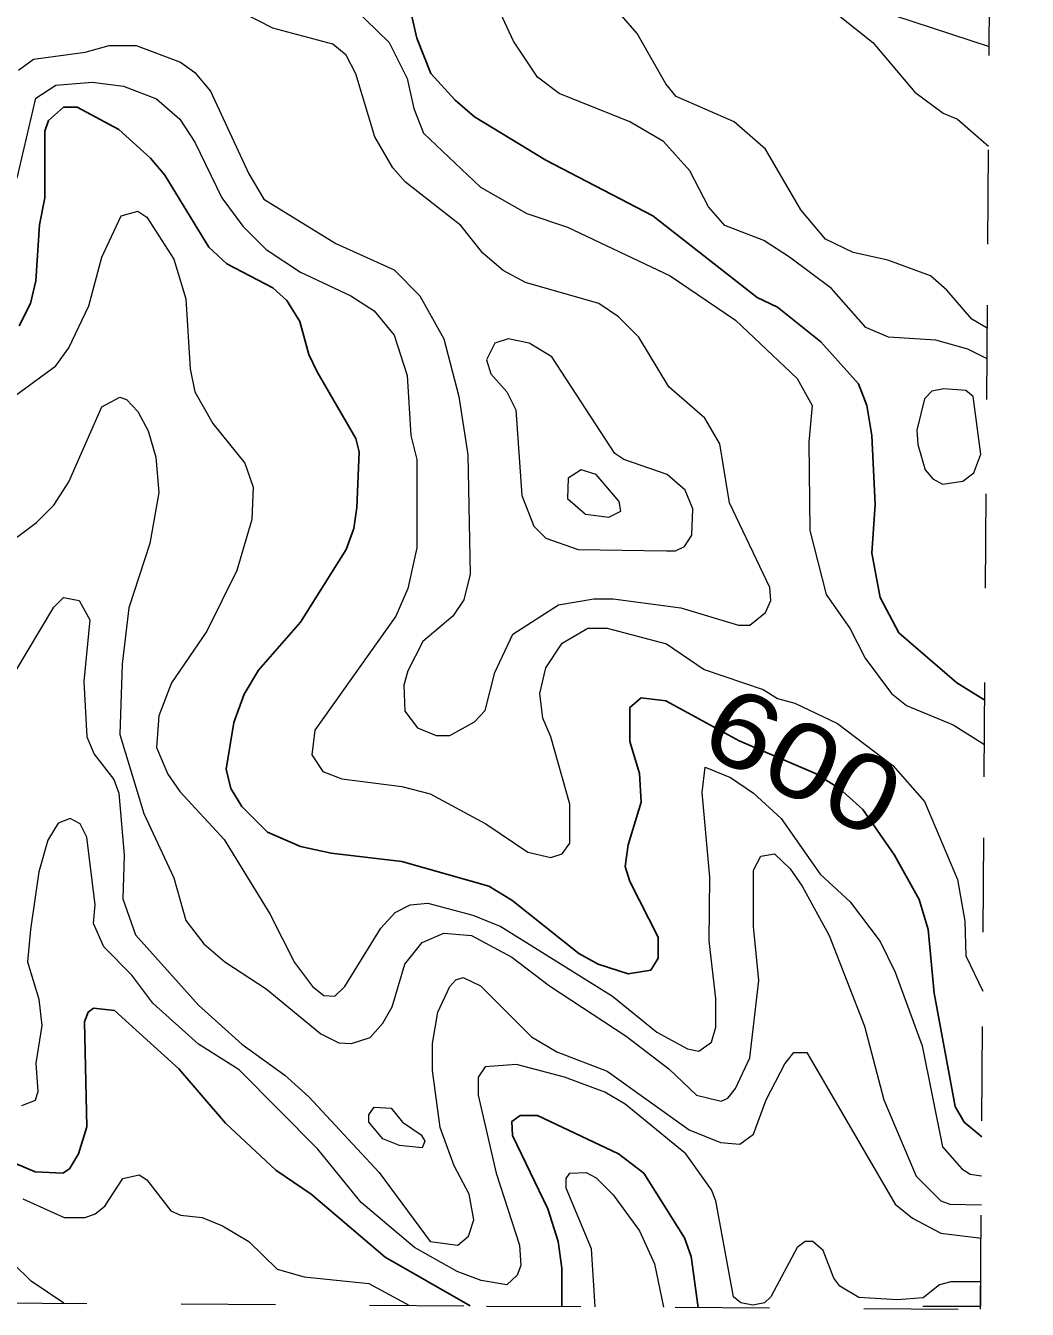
# Model space of a CAD drawing. Extents: x 577 to 602.9, y 7483.8 to 7511.6.
# Drawn here: x 601.665 to 602.727, y 7483.775 to 7485.137 of the extents above; entities that cross this region are included whole.
import ezdxf
from ezdxf.enums import TextEntityAlignment as Align

# ---------------------------------------------------------------- set-up
doc = ezdxf.new("R2010")
doc.units = 0
doc.header["$LTSCALE"] = 0.032
doc.linetypes.add('SHORT_DASHED', pattern=[2.7, 1.5, -1.2])
for name, color, linetype, lineweight in [('1', 7, 'Continuous', 25), ('2', 7, 'Continuous', 13), ('62', 7, 'SHORT_DASHED', 13), ('63', 7, 'Continuous', 13)]:
    doc.layers.add(name, color=color, linetype=linetype, lineweight=lineweight)
doc.layers.add('61', color=7, linetype='Continuous')

msp = doc.modelspace()

# ---------------------------------------------------------------- linework, layer by layer
at = {"layer": '1'}
for points in [[(602.6815, 7484.4216), (602.6519, 7484.4398), (602.5906, 7484.493), (602.5707, 7484.5304), (602.562, 7484.5773), (602.5652, 7484.629), (602.562, 7484.7022), (602.5564, 7484.734), (602.5477, 7484.757), (602.5079, 7484.8016), (602.4618, 7484.8382), (602.4403, 7484.8485), (602.3298, 7484.9352), (602.2161, 7484.994), (602.1405, 7485.0401), (602.1199, 7485.0576), (602.0944, 7485.0862), (602.0793, 7485.1236), (602.0666, 7485.1793)], [(601.6579, 7484.8183), (601.6698, 7484.8421), (601.6754, 7484.866), (601.6793, 7484.9256), (601.6849, 7484.9542), (601.6849, 7485.025), (601.6889, 7485.0362), (601.7048, 7485.0505), (601.7191, 7485.0505), (601.7636, 7485.0266), (601.797, 7484.9964), (601.8121, 7484.9781), (601.859, 7484.9018), (601.8781, 7484.8843), (601.9266, 7484.8588), (601.9417, 7484.8453), (601.9553, 7484.823), (601.9648, 7484.7881), (601.9736, 7484.7698), (602.0149, 7484.699), (602.0181, 7484.6847), (602.0157, 7484.6258), (602.0125, 7484.6036), (602.0046, 7484.5813), (601.9561, 7484.5042), (601.9115, 7484.4533), (601.8964, 7484.4278), (601.8853, 7484.3976), (601.8773, 7484.3483), (601.8821, 7484.3277), (601.894, 7484.3086), (601.9211, 7484.2815), (601.9561, 7484.2664), (601.9887, 7484.2593), (602.0634, 7484.2505), (602.1556, 7484.2243), (602.1803, 7484.2092), (602.2511, 7484.1527), (602.2717, 7484.1416), (602.3036, 7484.1312), (602.3274, 7484.1352), (602.3354, 7484.1479), (602.3354, 7484.1702), (602.3051, 7484.229), (602.3004, 7484.245), (602.3036, 7484.268)], [(602.3036, 7484.268), (602.3171, 7484.3133), (602.3155, 7484.3436), (602.3051, 7484.3777), (602.3051, 7484.4135), (602.3171, 7484.4239), (602.3433, 7484.4207), (602.4213, 7484.3782), (602.5022, 7484.3438), (602.5275, 7484.3276), (602.5524, 7484.3054), (602.5858, 7484.2569), (602.6121, 7484.21), (602.6216, 7484.1782), (602.628, 7484.1106), (602.6502, 7483.9905), (602.6598, 7483.9738), (602.6784, 7483.9583)], [(601.6539, 7483.9301), (601.6746, 7483.9213), (601.704, 7483.9197), (601.7111, 7483.9245), (601.7207, 7483.9404), (601.7294, 7483.969), (601.727, 7484.0804), (601.731, 7484.0907), (601.7366, 7484.0947), (601.7589, 7484.0923), (601.8272, 7484.0303), (601.8765, 7483.973), (601.9298, 7483.9229), (601.9672, 7483.8975), (602.0459, 7483.8307), (602.136, 7483.779)], [(602.3776, 7483.7775), (602.3703, 7483.8315), (602.3632, 7483.8513), (602.3202, 7483.9197), (602.2932, 7483.9404), (602.2073, 7483.981), (602.189, 7483.981), (602.1803, 7483.9746), (602.1807, 7483.9597), (602.2182, 7483.8818), (602.2293, 7483.8473), (602.2333, 7483.819), (602.2333, 7483.7784)]]:
    msp.add_lwpolyline(points, dxfattribs=at)
at = {"layer": '2'}
for points in [[(602.4554, 7485.2047), (602.5628, 7485.1189), (602.6073, 7485.0664), (602.6375, 7485.0441), (602.6526, 7485.0377), (602.6855, 7485.0088)], [(602.684, 7484.7835), (602.6638, 7484.7936), (602.6296, 7484.8032), (602.5795, 7484.8063), (602.5556, 7484.8167), (602.519, 7484.858), (602.4745, 7484.8914), (602.4475, 7484.9089), (602.4061, 7484.9248), (602.3886, 7484.9447), (602.3688, 7484.9829), (602.3409, 7485.0139), (602.3051, 7485.0346), (602.2304, 7485.0648), (602.2073, 7485.0823), (602.1819, 7485.1204), (602.1525, 7485.1841)], [(602.0539, 7484.9861), (602.0348, 7485.0187), (602.0149, 7485.0855), (602.0046, 7485.1053), (601.9903, 7485.1173), (601.9266, 7485.134), (601.8789, 7485.1586)], [(602.0125, 7485.1554), (602.0499, 7485.1189), (602.069, 7485.0807), (602.0761, 7485.0489), (602.0865, 7485.0226), (602.1469, 7484.9654), (602.1962, 7484.9376), (602.2391, 7484.9232), (602.3481, 7484.8716), (602.4173, 7484.8246), (602.4825, 7484.7626), (602.4984, 7484.734), (602.4952, 7484.695), (602.496, 7484.6012), (602.5135, 7484.5336), (602.5389, 7484.497), (602.5548, 7484.466), (602.5827, 7484.4286), (602.5986, 7484.4159), (602.6479, 7484.3952), (602.6812, 7484.3745)], [(602.6842, 7484.8159), (602.6677, 7484.8254), (602.6415, 7484.8564), (602.624, 7484.8716), (602.5787, 7484.8882), (602.5421, 7484.8962), (602.5127, 7484.9105), (602.4864, 7484.9415), (602.4491, 7485.0059), (602.4157, 7485.0346), (602.3544, 7485.0616), (602.3433, 7485.0751), (602.3131, 7485.1284), (602.2964, 7485.1475)], [(602.5858, 7485.1475), (602.6862, 7485.1146)], [(601.6571, 7485.0894), (601.673, 7485.1014), (601.7278, 7485.1085), (601.7533, 7485.1157), (601.7819, 7485.1157), (601.8288, 7485.0982), (601.8439, 7485.087), (601.8606, 7485.0672), (601.9012, 7484.9797), (601.9171, 7484.9527), (601.9934, 7484.9057), (602.0555, 7484.8779), (602.0825, 7484.8501), (602.1079, 7484.8048), (602.1238, 7484.7435), (602.1334, 7484.6815), (602.1358, 7484.5551), (602.1294, 7484.528), (602.1175, 7484.5105), (602.0857, 7484.4835), (602.0698, 7484.4525), (602.0658, 7484.4374), (602.0666, 7484.4096), (602.0801, 7484.3921), (602.1, 7484.3841), (602.1143, 7484.3841), (602.1405, 7484.3984), (602.1517, 7484.4103), (602.162, 7484.4509), (602.1811, 7484.4915), (602.2296, 7484.5225), (602.267, 7484.5288), (602.2876, 7484.5288), (602.3592, 7484.5193), (602.4204, 7484.501), (602.4324, 7484.501), (602.4491, 7484.5145), (602.4546, 7484.5272), (602.4538, 7484.5408), (602.4109, 7484.6306), (602.4006, 7484.6934), (602.3847, 7484.7205), (602.3465, 7484.7539), (602.3147, 7484.8063), (602.2932, 7484.8278), (602.2725, 7484.8421), (602.1946, 7484.8644), (602.1708, 7484.8771), (602.1493, 7484.8954), (602.1262, 7484.9248), (602.0674, 7484.9709), (602.0539, 7484.9861)], [(601.6555, 7484.9749), (601.6754, 7485.06), (601.6968, 7485.0735), (601.735, 7485.0767), (601.7684, 7485.0727), (601.8034, 7485.0592), (601.828, 7485.0377), (601.8439, 7485.0131), (601.8726, 7484.9542), (601.8948, 7484.924), (601.9195, 7484.8994), (601.9561, 7484.8755), (602.0093, 7484.8501), (602.034, 7484.8342), (602.0555, 7484.8087), (602.069, 7484.7658), (602.0729, 7484.7022), (602.0793, 7484.6767), (602.0793, 7484.5829), (602.0698, 7484.54), (602.057, 7484.5105), (601.9712, 7484.3897), (601.968, 7484.3634), (601.9799, 7484.3459), (601.9998, 7484.338), (602.0634, 7484.33), (602.0936, 7484.3221), (602.1525, 7484.2903), (602.197, 7484.2601), (602.2216, 7484.2545), (602.2336, 7484.2585), (602.2415, 7484.2696), (602.2415, 7484.311), (602.2216, 7484.3825), (602.2129, 7484.4024), (602.2097, 7484.4286), (602.2161, 7484.4557), (602.2336, 7484.4819), (602.2606, 7484.4978), (602.2813, 7484.4978), (602.3441, 7484.4811), (602.3839, 7484.4541), (602.4467, 7484.4326), (602.4618, 7484.4231)], [(601.6491, 7484.7411), (601.6968, 7484.7761), (601.7103, 7484.7952), (601.7318, 7484.8397), (601.7453, 7484.8914), (601.766, 7484.9352), (601.7835, 7484.9399), (601.793, 7484.9336), (601.8217, 7484.889), (601.8344, 7484.8469), (601.8392, 7484.7729), (601.8439, 7484.7483), (601.863, 7484.7149), (601.8972, 7484.6728), (601.906, 7484.6473), (601.9044, 7484.6131), (601.8885, 7484.559), (601.8567, 7484.4946), (601.8193, 7484.4398), (601.8058, 7484.4048), (601.8034, 7484.3714), (601.8153, 7484.3428), (601.828, 7484.3245), (601.875, 7484.2736), (601.9235, 7484.1949), (601.9497, 7484.1432), (601.9688, 7484.1177), (601.9807, 7484.1082), (601.9926, 7484.1074), (602.003, 7484.1177), (602.0411, 7484.1797), (602.0563, 7484.1964), (602.0722, 7484.2044), (602.0912, 7484.206), (602.1389, 7484.1933), (602.1684, 7484.1813), (602.2869, 7484.1074), (602.3338, 7484.0692), (602.3664, 7484.0517), (602.3783, 7484.0493), (602.3918, 7484.0589), (602.3966, 7484.0748), (602.3966, 7484.105), (602.3894, 7484.1662), (602.3902, 7484.2338), (602.382, 7484.3234), (602.385, 7484.3504), (602.4119, 7484.3394), (602.4363, 7484.3229), (602.4658, 7484.2958), (602.5071, 7484.237), (602.5389, 7484.2076), (602.5707, 7484.1654), (602.5866, 7484.1328)], [(601.6364, 7484.5805), (601.6762, 7484.6099), (601.6944, 7484.6282), (601.7103, 7484.6529), (601.7453, 7484.7324), (601.7644, 7484.7427), (601.7716, 7484.7403), (601.7835, 7484.7276), (601.7946, 7484.7069), (601.8026, 7484.6791), (601.8058, 7484.6417), (601.7962, 7484.5877), (601.774, 7484.5193), (601.7668, 7484.4596), (601.7644, 7484.3849), (601.7899, 7484.3014), (601.8217, 7484.233), (601.8344, 7484.1877), (601.8535, 7484.163), (601.8757, 7484.144), (601.9195, 7484.1153), (601.9775, 7484.0676), (601.9966, 7484.0581), (602.0101, 7484.0573), (602.03, 7484.0637), (602.0435, 7484.0788), (602.0531, 7484.0963), (602.0666, 7484.1416), (602.0849, 7484.1646), (602.1079, 7484.1742), (602.1374, 7484.1718), (602.1803, 7484.1487), (602.2201, 7484.1185), (602.3012, 7484.0652), (602.3465, 7484.0303), (602.3759, 7484.0024), (602.4022, 7483.9961), (602.4093, 7483.9992), (602.4173, 7484.0096), (602.4324, 7484.0422), (602.4419, 7484.1241), (602.4363, 7484.1813), (602.4363, 7484.241), (602.4443, 7484.2561), (602.4586, 7484.2585), (602.4753, 7484.2426), (602.488, 7484.2243), (602.5167, 7484.1718), (602.554, 7484.0756), (602.5747, 7483.9977), (602.6089, 7483.9165), (602.6351, 7483.8903), (602.6447, 7483.8871), (602.678, 7483.8863)], [(601.6531, 7484.4509), (601.6944, 7484.5201), (601.7048, 7484.5304), (601.7215, 7484.5272), (601.7326, 7484.5066), (601.7263, 7484.4414), (601.7294, 7484.3825), (601.7374, 7484.3642), (601.7581, 7484.3372), (601.7636, 7484.3229), (601.7692, 7484.2569), (601.7676, 7484.2108), (601.7811, 7484.1726), (601.8479, 7484.0978), (601.894, 7484.0565), (601.9394, 7484.0239), (601.9648, 7484.0008), (602.0396, 7483.9205), (602.0936, 7483.8474), (602.123, 7483.8434), (602.1342, 7483.8529), (602.1397, 7483.8704), (602.135, 7483.8975), (602.1191, 7483.9277), (602.104, 7483.9682), (602.096, 7484.0287), (602.096, 7484.0573), (602.1016, 7484.0907), (602.1143, 7484.1177), (602.1207, 7484.1249), (602.1286, 7484.1273), (602.1469, 7484.1185), (602.201, 7484.0644), (602.228, 7484.0485), (602.2813, 7484.0279), (602.368, 7483.9658), (602.4014, 7483.9523), (602.422, 7483.9507), (602.4363, 7483.9611), (602.4499, 7483.9977), (602.4697, 7484.0358), (602.4793, 7484.0477), (602.4928, 7484.0477), (602.5866, 7483.8871), (602.6049, 7483.872), (602.6351, 7483.8561), (602.6753, 7483.8512), (602.6777, 7483.851)], [(602.4618, 7484.4231), (602.4801, 7484.4183), (602.5254, 7484.3968), (602.5842, 7484.3523), (602.6176, 7484.3141), (602.6526, 7484.2314), (602.6606, 7484.1869), (602.6614, 7484.1503), (602.6795, 7484.1128)], [(602.6774, 7483.8044), (602.6455, 7483.8046), (602.6335, 7483.8012), (602.6163, 7483.7877), (602.5892, 7483.7853), (602.5481, 7483.7881), (602.528, 7483.7998), (602.5214, 7483.8084), (602.5103, 7483.8378), (602.4992, 7483.8474), (602.4912, 7483.8474), (602.4825, 7483.841), (602.4549, 7483.7886), (602.448, 7483.7822), (602.4358, 7483.7798), (602.4229, 7483.7823), (602.4153, 7483.7888), (602.3966, 7483.8903), (602.3918, 7483.9022), (602.3648, 7483.9404), (602.3004, 7483.9929), (602.2789, 7484.0056), (602.236, 7484.0215), (602.1851, 7484.035), (602.1517, 7484.0326), (602.1445, 7484.0215), (602.1445, 7484.0024), (602.1636, 7483.9197), (602.1883, 7483.8434), (602.1898, 7483.8219), (602.1859, 7483.8116), (602.1747, 7483.8012), (602.1477, 7483.806), (602.1223, 7483.8156), (602.0769, 7483.841), (602.0205, 7483.8887), (601.9743, 7483.9452), (601.8909, 7484.0295), (601.8479, 7484.0565), (601.7994, 7484.1002), (601.7771, 7484.1297), (601.7477, 7484.1599), (601.7366, 7484.1845), (601.7382, 7484.2044), (601.7294, 7484.276), (601.7223, 7484.2903), (601.7119, 7484.2958), (601.6992, 7484.2911), (601.6881, 7484.2728), (601.6785, 7484.2394), (601.6698, 7484.1782), (601.6666, 7484.144), (601.6785, 7484.1042), (601.6817, 7484.0764), (601.6754, 7484.0366), (601.6777, 7484.0064), (601.6746, 7483.9969), (601.6603, 7483.9913)], [(602.5866, 7484.1328), (602.6153, 7484.0549), (602.6367, 7483.9476), (602.6574, 7483.9245), (602.6662, 7483.9189), (602.6782, 7483.9171)], [(601.6618, 7483.8927), (601.7056, 7483.8728), (601.7278, 7483.8728), (601.7382, 7483.8768), (601.7485, 7483.8847), (601.7676, 7483.9142), (601.7851, 7483.9181), (601.793, 7483.9126), (601.8185, 7483.88), (601.8288, 7483.8752), (601.8519, 7483.8728), (601.8734, 7483.8641), (601.9012, 7483.8474), (601.9314, 7483.8179), (601.96, 7483.81), (602.0284, 7483.8028), (602.0718, 7483.7794)], [(602.2684, 7483.7782), (602.2646, 7483.8394), (602.2376, 7483.9038), (602.2376, 7483.9142), (602.2415, 7483.9197), (602.259, 7483.9205), (602.2694, 7483.915), (602.2876, 7483.8967), (602.3155, 7483.8585), (602.3314, 7483.8235), (602.341, 7483.7777)], [(601.705, 7483.7819), (601.6704, 7483.8051), (601.651, 7483.8245)]]:
    msp.add_lwpolyline(points, dxfattribs=at)
for points in [[(602.3441, 7484.5797), (602.3536, 7484.5797), (602.3632, 7484.5845), (602.3711, 7484.5964), (602.3719, 7484.6243), (602.364, 7484.6441), (602.3449, 7484.6608), (602.2988, 7484.6767), (602.2892, 7484.6831), (602.2224, 7484.7857), (602.1986, 7484.8), (602.1763, 7484.8048), (602.162, 7484.8), (602.1533, 7484.7825), (602.158, 7484.7674), (602.1747, 7484.7483), (602.1843, 7484.7292), (602.1906, 7484.6386), (602.2034, 7484.606), (602.2161, 7484.5932), (602.2503, 7484.5813)], [(602.6582, 7484.6537), (602.6701, 7484.6624), (602.6773, 7484.6823), (602.6693, 7484.7435), (602.6614, 7484.7499), (602.6383, 7484.7515), (602.6256, 7484.7491), (602.6176, 7484.7411), (602.6097, 7484.7077), (602.6105, 7484.6926), (602.6184, 7484.6656), (602.6264, 7484.6561), (602.6367, 7484.6505)], [(602.2829, 7484.6155), (602.2956, 7484.6219), (602.294, 7484.6322), (602.2694, 7484.6608), (602.2535, 7484.6656), (602.2399, 7484.6569), (602.2391, 7484.6354), (602.2582, 7484.6187)], [(602.0849, 7483.9468), (602.061, 7483.9491), (602.0435, 7483.9563), (602.0284, 7483.9738), (602.0284, 7483.9817), (602.034, 7483.9897), (602.0523, 7483.9889), (602.0642, 7483.9738), (602.0841, 7483.9603), (602.0879, 7483.9538)]]:
    msp.add_lwpolyline(points, close=True, dxfattribs=at)
at = {"layer": '62'}
for points in [[(602.6772, 7483.7754), (602.681, 7484.3402), (602.6848, 7484.9051), (602.6886, 7485.4699), (602.6924, 7486.0347), (602.6962, 7486.5996), (602.7, 7487.1644), (602.7038, 7487.7293), (602.7076, 7488.2941), (602.7115, 7488.859), (602.7153, 7489.4238), (602.7191, 7489.9887), (602.7229, 7490.5535), (602.7267, 7491.1183)], [(593.7709, 7483.8329), (594.2948, 7483.8296), (594.8187, 7483.8264), (595.3426, 7483.8231), (595.8665, 7483.8198), (596.3904, 7483.8165), (596.9143, 7483.8132), (597.4382, 7483.8098), (597.9621, 7483.8065), (598.486, 7483.8031), (599.0099, 7483.7997), (599.5338, 7483.7963), (600.0577, 7483.7928), (600.5816, 7483.7894), (601.1055, 7483.7859), (601.6294, 7483.7824), (602.1533, 7483.7789), (602.6772, 7483.7754)]]:
    msp.add_lwpolyline(points, dxfattribs=at)
at = {"layer": '63'}
msp.add_lwpolyline([(602.6158, 7483.7789), (602.6774, 7483.7789), (602.6774, 7483.8396)], dxfattribs=at)

# ---------------------------------------------------------------- texts
at = {"layer": '61', "width": 1.2}
msp.add_text('600', height=0.08, rotation=333.056, dxfattribs=at).set_placement((602.4708, 7484.3211), align=Align.CENTER)

doc.saveas('drawing.dxf')
